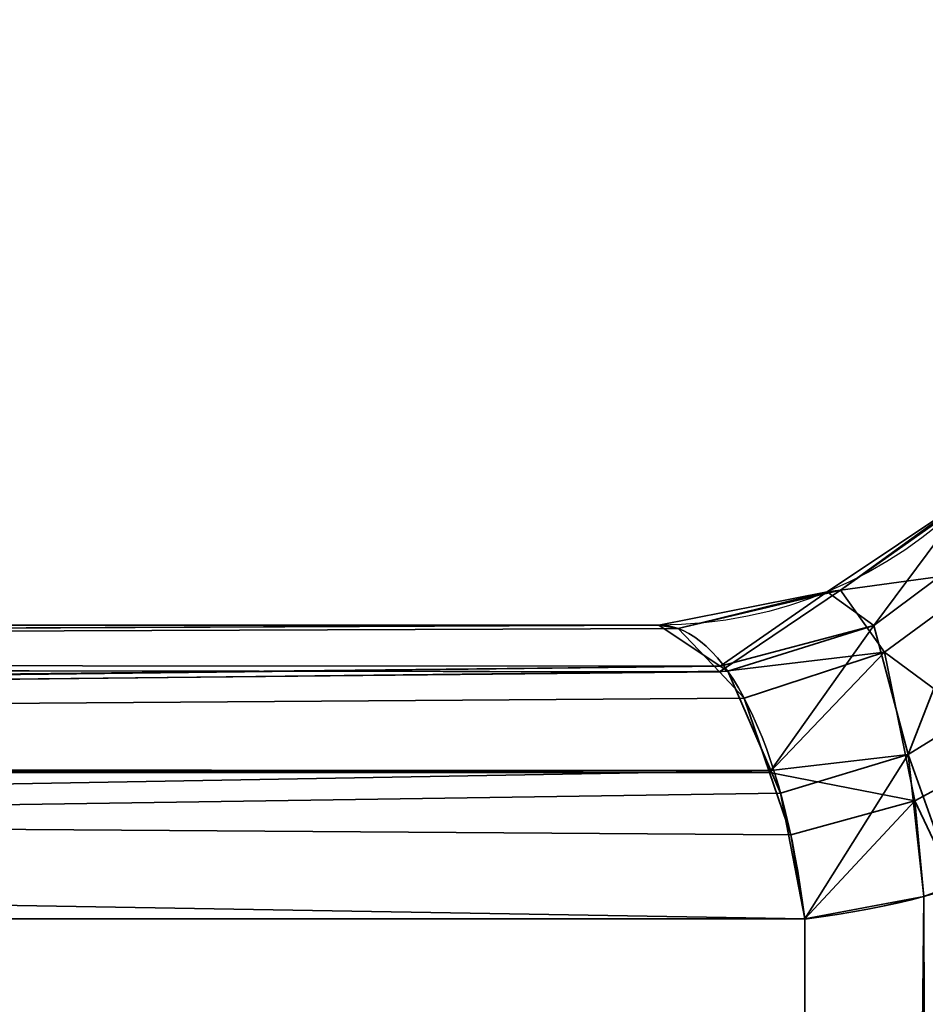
# Model space of a CAD drawing. Header units: millimetres. Extents: x -493 to 6693, y -115 to 135.
# Tile 388 of 656: x 1133.08 to 1134.52, y 1.04 to 2.6. Entities that reach past the tile are written whole.
import ezdxf

# ---------------------------------------------------------------- set-up
doc = ezdxf.new("R2010")
doc.units = ezdxf.units.MM
doc.layers.add('151', color=7, linetype='Continuous', true_color=0xffffff)

# ---------------------------------------------------------------- blocks, each defined once
blk = doc.blocks.new('UG_SURFACE_002')
at = {"layer": '151', "color": 252, "linetype": 'Continuous', "lineweight": 35}
for points in [[(2042.5, -15, 2200.2499), (2042.5, 125, 2200.2499), (957.5, 125, 2200.2499), (957.5, -15, 2200.2499)], [(1107.5, -15, 2050.2501), (1107.5, 125, 2050.2501), (1892.5, 125, 2050.2501), (1892.5, -15, 2050.2501)]]:
    blk.add_3dface(points, dxfattribs=at)
blk = doc.blocks.new('UG_SURFACE_163')
at = {"layer": '151', "color": 252, "linetype": 'Continuous', "lineweight": 35}
for points in [[(1134.6408, 1.7311, 1163.2175), (1134.6058, 1.8494, 1162.7572), (1134.3892, 1.6969, 1162.7392)], [(1134.3892, 1.6969, 1162.7392), (1134.6058, 1.8494, 1162.7572), (1134.5949, 1.846, 1162.6267)], [(1134.4422, 1.6407, 1005.4644), (1134.3678, 1.6943, 1005.8733), (1134.5949, 1.846, 1005.8733)], [(1134.5949, 1.846, 1162.6267), (1134.5949, 1.846, 1005.8733), (1134.3678, 1.6943, 1005.8733), (1134.3678, 1.6943, 1162.6267)], [(1134.5949, 1.846, 1162.6267), (1134.3678, 1.6943, 1162.6267), (1134.3892, 1.6969, 1162.7392)], [(1134.5949, 1.846, 1005.8733), (1134.6323, 1.7822, 1005.3984), (1134.4422, 1.6407, 1005.4644)], [(1134.497, 1.4352, 1005.1388), (1134.4422, 1.6407, 1005.4644), (1134.6323, 1.7822, 1005.3984)], [(1134.6323, 1.7822, 1005.3984), (1134.6593, 1.5352, 1005.0195), (1134.497, 1.4352, 1005.1388)], [(1134.3892, 1.6969, 1162.7392), (1134.4594, 1.5982, 1163.1353), (1134.6408, 1.7311, 1163.2175)], [(1134.6643, 1.4464, 1163.555), (1134.6408, 1.7311, 1163.2175), (1134.4594, 1.5982, 1163.1353)], [(1134.1977, 1.5757, 1005.5399), (1134.1, 1.641, 1005.8733), (1134.3678, 1.6943, 1005.8733)], [(1134.3678, 1.6943, 1162.6267), (1134.3678, 1.6943, 1005.8733), (1134.1, 1.641, 1005.8733), (1134.1, 1.641, 1162.6267)], [(1134.3678, 1.6943, 1162.6267), (1134.1, 1.641, 1162.6267), (1134.1308, 1.6355, 1162.7319)], [(1134.3892, 1.6969, 1162.7392), (1134.1308, 1.6355, 1162.7319), (1134.1963, 1.5667, 1162.955)], [(1134.1308, 1.6355, 1162.7319), (1134.3892, 1.6969, 1162.7392), (1134.3678, 1.6943, 1162.6267)], [(1134.4594, 1.5982, 1163.1353), (1134.3892, 1.6969, 1162.7392), (1134.1963, 1.5667, 1162.955)], [(1134.3678, 1.6943, 1005.8733), (1134.4422, 1.6407, 1005.4644), (1134.1977, 1.5757, 1005.5399)], [(1121.0015, 1.5828, 1010.4994), (1121.0066, 1.5858, 1010.5129), (1134.1, 1.641, 1005.8733)], [(1134.1, 1.641, 1005.8733), (1134.1977, 1.5757, 1005.5399), (1121.0015, 1.5828, 1010.4994)], [(1121.0066, 1.5858, 1157.9871), (1134.1308, 1.6355, 1162.7319), (1134.1, 1.641, 1162.6267)], [(1134.1, 1.641, 1162.6267), (1121.0999, 1.641, 1157.7389), (1121.0066, 1.5858, 1157.9871)], [(1121.0066, 1.5858, 1010.5129), (1121.0999, 1.641, 1010.761), (1134.1, 1.641, 1005.8733)], [(1121.0066, 1.5858, 1157.9871), (1134.1963, 1.5667, 1162.955), (1134.1308, 1.6355, 1162.7319)], [(1134.1, 1.641, 1162.6267), (1134.1, 1.641, 1005.8733), (1121.0999, 1.641, 1010.761), (1121.0999, 1.641, 1157.7389)], [(1134.4422, 1.6407, 1005.4644), (1134.2099, 1.5676, 1005.4985), (1134.1977, 1.5757, 1005.5399)], [(1134.2781, 1.4097, 1005.266), (1134.2099, 1.5676, 1005.4985), (1134.4422, 1.6407, 1005.4644)], [(1134.4422, 1.6407, 1005.4644), (1134.497, 1.4352, 1005.1388), (1134.2781, 1.4097, 1005.266)], [(1121.0066, 1.5858, 1157.9871), (1121.0015, 1.5828, 1158.0006), (1134.1963, 1.5667, 1162.955)], [(1134.1963, 1.5667, 1162.955), (1134.2359, 1.525, 1163.09), (1134.4594, 1.5982, 1163.1353)], [(1134.4594, 1.5982, 1163.1353), (1134.2359, 1.525, 1163.09), (1134.2763, 1.4063, 1163.2279)], [(1134.5074, 1.3613, 1163.4253), (1134.4594, 1.5982, 1163.1353), (1134.2763, 1.4063, 1163.2279)], [(1134.4594, 1.5982, 1163.1353), (1134.5074, 1.3613, 1163.4253), (1134.6643, 1.4464, 1163.555)], [(1120.9195, 1.4178, 1010.2812), (1120.9258, 1.4303, 1010.2979), (1134.1977, 1.5757, 1005.5399)], [(1134.1977, 1.5757, 1005.5399), (1134.2099, 1.5676, 1005.4985), (1120.9195, 1.4178, 1010.2812)], [(1134.2099, 1.5676, 1005.4985), (1134.2781, 1.4097, 1005.266), (1120.9195, 1.4178, 1010.2812)], [(1134.1963, 1.5667, 1162.955), (1121.0015, 1.5828, 1158.0006), (1120.9258, 1.4303, 1158.2022)], [(1120.9258, 1.4303, 1010.2979), (1121.0015, 1.5828, 1010.4994), (1134.1977, 1.5757, 1005.5399)], [(1120.9258, 1.4303, 1158.2022), (1134.2359, 1.525, 1163.09), (1134.1963, 1.5667, 1162.955)], [(1120.9258, 1.4303, 1158.2022), (1134.2763, 1.4063, 1163.2279), (1134.2359, 1.525, 1163.09)], [(1134.497, 1.4352, 1005.1388), (1134.6593, 1.5352, 1005.0195), (1134.5714, 1.2272, 1004.9374)], [(1134.5714, 1.2272, 1163.5625), (1134.6643, 1.4464, 1163.555), (1134.5074, 1.3613, 1163.4253)], [(1120.9258, 1.4303, 1158.2022), (1120.9195, 1.4178, 1158.2187), (1134.2763, 1.4063, 1163.2279)], [(1134.497, 1.4352, 1005.1388), (1134.2937, 1.3734, 1005.2123), (1134.2781, 1.4097, 1005.266)], [(1134.3324, 1.1734, 1005.0805), (1134.2937, 1.3734, 1005.2123), (1134.497, 1.4352, 1005.1388)], [(1134.497, 1.4352, 1005.1388), (1134.5217, 1.2091, 1004.9855), (1134.3324, 1.1734, 1005.0805)], [(1134.5714, 1.2272, 1004.9374), (1134.5217, 1.2091, 1004.9855), (1134.497, 1.4352, 1005.1388)], [(1134.2763, 1.4063, 1163.2279), (1120.9195, 1.4178, 1158.2187), (1120.9159, 1.4005, 1158.2285)], [(1120.9159, 1.4005, 1010.2714), (1120.9195, 1.4178, 1010.2812), (1134.2781, 1.4097, 1005.266)], [(1120.8675, 1.1734, 1010.1429), (1120.9159, 1.4005, 1010.2714), (1134.2781, 1.4097, 1005.266)], [(1134.2781, 1.4097, 1005.266), (1134.2937, 1.3734, 1005.2123), (1120.8675, 1.1734, 1010.1429)], [(1120.9159, 1.4005, 1158.2285), (1120.8675, 1.1734, 1158.357), (1134.3324, 1.1734, 1163.4195)], [(1120.9159, 1.4005, 1158.2285), (1134.3099, 1.3073, 1163.343), (1134.2763, 1.4063, 1163.2279)], [(1120.9159, 1.4005, 1158.2285), (1134.3324, 1.1734, 1163.4195), (1134.3099, 1.3073, 1163.343)], [(1134.2763, 1.4063, 1163.2279), (1134.3099, 1.3073, 1163.343), (1134.5074, 1.3613, 1163.4253)], [(1134.2937, 1.3734, 1005.2123), (1134.3324, 1.1734, 1005.0805), (1120.8675, 1.1734, 1010.1429)], [(1134.5074, 1.3613, 1163.4253), (1134.3099, 1.3073, 1163.343), (1134.3324, 1.1734, 1163.4195)], [(1134.3324, 1.1734, 1163.4195), (1134.5217, 1.2091, 1163.5146), (1134.5074, 1.3613, 1163.4253)], [(1134.5074, 1.3613, 1163.4253), (1134.5217, 1.2091, 1163.5146), (1134.5714, 1.2272, 1163.5625)], [(1134.5766, -18.2004, 1170.8617), (1134.5714, 1.2272, 1163.5625), (1134.5217, 1.2091, 1163.5146)], [(1134.5217, 1.2091, 1004.9855), (1134.5714, 1.2272, 1004.9374), (1134.5766, -18.2004, 997.6383)], [(1134.3324, -18.2525, 1170.7232), (1134.5766, -18.2004, 1170.8617), (1134.5217, 1.2091, 1163.5146)], [(1134.5217, 1.2091, 1163.5146), (1134.3324, 1.1734, 1163.4195), (1134.3324, -18.2525, 1170.7232)], [(1134.3324, -18.2525, 997.7769), (1134.3324, 1.1734, 1005.0805), (1134.5217, 1.2091, 1004.9855)], [(1134.5217, 1.2091, 1004.9855), (1134.5766, -18.2004, 997.6383), (1134.3324, -18.2525, 997.7769)], [(1130.2525, -22.3324, 1170.7232), (1134.3324, -18.2525, 1170.7232), (1134.3324, 1.1734, 1163.4195), (1120.8675, 1.1734, 1158.357)], [(1120.8675, 1.1734, 1010.1429), (1134.3324, 1.1734, 1005.0805), (1134.3324, -18.2525, 997.7769), (1130.2525, -22.3324, 997.7769)]]:
    blk.add_3dface(points, dxfattribs=at)
blk = doc.blocks.new('UG_SURFACE_168')
at = {"layer": '151', "color": 252, "linetype": 'Continuous', "lineweight": 35}
for points in [[(1134.6408, 1.7311, 1163.2175), (1134.6058, 1.8494, 1162.7572), (1134.3892, 1.6969, 1162.7392)], [(1134.3892, 1.6969, 1162.7392), (1134.6058, 1.8494, 1162.7572), (1134.5949, 1.846, 1162.6267)], [(1134.4422, 1.6407, 1005.4644), (1134.3678, 1.6943, 1005.8733), (1134.5949, 1.846, 1005.8733)], [(1134.5949, 1.846, 1162.6267), (1134.5949, 1.846, 1005.8733), (1134.3678, 1.6943, 1005.8733), (1134.3678, 1.6943, 1162.6267)], [(1134.5949, 1.846, 1162.6267), (1134.3678, 1.6943, 1162.6267), (1134.3892, 1.6969, 1162.7392)], [(1134.5949, 1.846, 1005.8733), (1134.6323, 1.7822, 1005.3984), (1134.4422, 1.6407, 1005.4644)], [(1134.497, 1.4352, 1005.1388), (1134.4422, 1.6407, 1005.4644), (1134.6323, 1.7822, 1005.3984)], [(1134.6323, 1.7822, 1005.3984), (1134.6593, 1.5352, 1005.0195), (1134.497, 1.4352, 1005.1388)], [(1134.3892, 1.6969, 1162.7392), (1134.4594, 1.5982, 1163.1353), (1134.6408, 1.7311, 1163.2175)], [(1134.6643, 1.4464, 1163.555), (1134.6408, 1.7311, 1163.2175), (1134.4594, 1.5982, 1163.1353)], [(1134.1977, 1.5757, 1005.5399), (1134.1, 1.641, 1005.8733), (1134.3678, 1.6943, 1005.8733)], [(1134.3678, 1.6943, 1162.6267), (1134.3678, 1.6943, 1005.8733), (1134.1, 1.641, 1005.8733), (1134.1, 1.641, 1162.6267)], [(1134.3678, 1.6943, 1162.6267), (1134.1, 1.641, 1162.6267), (1134.1308, 1.6355, 1162.7319)], [(1134.3892, 1.6969, 1162.7392), (1134.1308, 1.6355, 1162.7319), (1134.1963, 1.5667, 1162.955)], [(1134.1308, 1.6355, 1162.7319), (1134.3892, 1.6969, 1162.7392), (1134.3678, 1.6943, 1162.6267)], [(1134.4594, 1.5982, 1163.1353), (1134.3892, 1.6969, 1162.7392), (1134.1963, 1.5667, 1162.955)], [(1134.3678, 1.6943, 1005.8733), (1134.4422, 1.6407, 1005.4644), (1134.1977, 1.5757, 1005.5399)], [(1121.0015, 1.5828, 1010.4994), (1121.0066, 1.5858, 1010.5129), (1134.1, 1.641, 1005.8733)], [(1134.1, 1.641, 1005.8733), (1134.1977, 1.5757, 1005.5399), (1121.0015, 1.5828, 1010.4994)], [(1121.0066, 1.5858, 1157.9871), (1134.1308, 1.6355, 1162.7319), (1134.1, 1.641, 1162.6267)], [(1134.1, 1.641, 1162.6267), (1121.0999, 1.641, 1157.7389), (1121.0066, 1.5858, 1157.9871)], [(1121.0066, 1.5858, 1010.5129), (1121.0999, 1.641, 1010.761), (1134.1, 1.641, 1005.8733)], [(1121.0066, 1.5858, 1157.9871), (1134.1963, 1.5667, 1162.955), (1134.1308, 1.6355, 1162.7319)], [(1134.1, 1.641, 1162.6267), (1134.1, 1.641, 1005.8733), (1121.0999, 1.641, 1010.761), (1121.0999, 1.641, 1157.7389)], [(1134.4422, 1.6407, 1005.4644), (1134.2099, 1.5676, 1005.4985), (1134.1977, 1.5757, 1005.5399)], [(1134.2781, 1.4097, 1005.266), (1134.2099, 1.5676, 1005.4985), (1134.4422, 1.6407, 1005.4644)], [(1134.4422, 1.6407, 1005.4644), (1134.497, 1.4352, 1005.1388), (1134.2781, 1.4097, 1005.266)], [(1121.0066, 1.5858, 1157.9871), (1121.0015, 1.5828, 1158.0006), (1134.1963, 1.5667, 1162.955)], [(1134.1963, 1.5667, 1162.955), (1134.2359, 1.525, 1163.09), (1134.4594, 1.5982, 1163.1353)], [(1134.4594, 1.5982, 1163.1353), (1134.2359, 1.525, 1163.09), (1134.2763, 1.4063, 1163.2279)], [(1134.5074, 1.3613, 1163.4253), (1134.4594, 1.5982, 1163.1353), (1134.2763, 1.4063, 1163.2279)], [(1134.4594, 1.5982, 1163.1353), (1134.5074, 1.3613, 1163.4253), (1134.6643, 1.4464, 1163.555)], [(1120.9195, 1.4178, 1010.2812), (1120.9258, 1.4303, 1010.2979), (1134.1977, 1.5757, 1005.5399)], [(1134.1977, 1.5757, 1005.5399), (1134.2099, 1.5676, 1005.4985), (1120.9195, 1.4178, 1010.2812)], [(1134.2099, 1.5676, 1005.4985), (1134.2781, 1.4097, 1005.266), (1120.9195, 1.4178, 1010.2812)], [(1134.1963, 1.5667, 1162.955), (1121.0015, 1.5828, 1158.0006), (1120.9258, 1.4303, 1158.2022)], [(1120.9258, 1.4303, 1010.2979), (1121.0015, 1.5828, 1010.4994), (1134.1977, 1.5757, 1005.5399)], [(1120.9258, 1.4303, 1158.2022), (1134.2359, 1.525, 1163.09), (1134.1963, 1.5667, 1162.955)], [(1120.9258, 1.4303, 1158.2022), (1134.2763, 1.4063, 1163.2279), (1134.2359, 1.525, 1163.09)], [(1134.497, 1.4352, 1005.1388), (1134.6593, 1.5352, 1005.0195), (1134.5714, 1.2272, 1004.9374)], [(1134.5714, 1.2272, 1163.5625), (1134.6643, 1.4464, 1163.555), (1134.5074, 1.3613, 1163.4253)], [(1120.9258, 1.4303, 1158.2022), (1120.9195, 1.4178, 1158.2187), (1134.2763, 1.4063, 1163.2279)], [(1134.497, 1.4352, 1005.1388), (1134.2937, 1.3734, 1005.2123), (1134.2781, 1.4097, 1005.266)], [(1134.3324, 1.1734, 1005.0805), (1134.2937, 1.3734, 1005.2123), (1134.497, 1.4352, 1005.1388)], [(1134.497, 1.4352, 1005.1388), (1134.5217, 1.2091, 1004.9855), (1134.3324, 1.1734, 1005.0805)], [(1134.5714, 1.2272, 1004.9374), (1134.5217, 1.2091, 1004.9855), (1134.497, 1.4352, 1005.1388)], [(1134.2763, 1.4063, 1163.2279), (1120.9195, 1.4178, 1158.2187), (1120.9159, 1.4005, 1158.2285)], [(1120.9159, 1.4005, 1010.2714), (1120.9195, 1.4178, 1010.2812), (1134.2781, 1.4097, 1005.266)], [(1120.8675, 1.1734, 1010.1429), (1120.9159, 1.4005, 1010.2714), (1134.2781, 1.4097, 1005.266)], [(1134.2781, 1.4097, 1005.266), (1134.2937, 1.3734, 1005.2123), (1120.8675, 1.1734, 1010.1429)], [(1120.9159, 1.4005, 1158.2285), (1120.8675, 1.1734, 1158.357), (1134.3324, 1.1734, 1163.4195)], [(1120.9159, 1.4005, 1158.2285), (1134.3099, 1.3073, 1163.343), (1134.2763, 1.4063, 1163.2279)], [(1120.9159, 1.4005, 1158.2285), (1134.3324, 1.1734, 1163.4195), (1134.3099, 1.3073, 1163.343)], [(1134.2763, 1.4063, 1163.2279), (1134.3099, 1.3073, 1163.343), (1134.5074, 1.3613, 1163.4253)], [(1134.2937, 1.3734, 1005.2123), (1134.3324, 1.1734, 1005.0805), (1120.8675, 1.1734, 1010.1429)], [(1134.5074, 1.3613, 1163.4253), (1134.3099, 1.3073, 1163.343), (1134.3324, 1.1734, 1163.4195)], [(1134.3324, 1.1734, 1163.4195), (1134.5217, 1.2091, 1163.5146), (1134.5074, 1.3613, 1163.4253)], [(1134.5074, 1.3613, 1163.4253), (1134.5217, 1.2091, 1163.5146), (1134.5714, 1.2272, 1163.5625)], [(1134.5766, -18.2004, 1170.8617), (1134.5714, 1.2272, 1163.5625), (1134.5217, 1.2091, 1163.5146)], [(1134.5217, 1.2091, 1004.9855), (1134.5714, 1.2272, 1004.9374), (1134.5766, -18.2004, 997.6383)], [(1134.3324, -18.2525, 1170.7232), (1134.5766, -18.2004, 1170.8617), (1134.5217, 1.2091, 1163.5146)], [(1134.5217, 1.2091, 1163.5146), (1134.3324, 1.1734, 1163.4195), (1134.3324, -18.2525, 1170.7232)], [(1134.3324, -18.2525, 997.7769), (1134.3324, 1.1734, 1005.0805), (1134.5217, 1.2091, 1004.9855)], [(1134.5217, 1.2091, 1004.9855), (1134.5766, -18.2004, 997.6383), (1134.3324, -18.2525, 997.7769)], [(1130.2525, -22.3324, 1170.7232), (1134.3324, -18.2525, 1170.7232), (1134.3324, 1.1734, 1163.4195), (1120.8675, 1.1734, 1158.357)], [(1120.8675, 1.1734, 1010.1429), (1134.3324, 1.1734, 1005.0805), (1134.3324, -18.2525, 997.7769), (1130.2525, -22.3324, 997.7769)]]:
    blk.add_3dface(points, dxfattribs=at)
blk = doc.blocks.new('UG_SURFACE_174')
at = {"layer": '151', "color": 252, "linetype": 'Continuous', "lineweight": 35}
for points in [[(1134.6408, 1.7311, 1163.2175), (1134.6058, 1.8494, 1162.7572), (1134.3892, 1.6969, 1162.7392)], [(1134.3892, 1.6969, 1162.7392), (1134.6058, 1.8494, 1162.7572), (1134.5949, 1.846, 1162.6267)], [(1134.4422, 1.6407, 1005.4644), (1134.3678, 1.6943, 1005.8733), (1134.5949, 1.846, 1005.8733)], [(1134.5949, 1.846, 1162.6267), (1134.5949, 1.846, 1005.8733), (1134.3678, 1.6943, 1005.8733), (1134.3678, 1.6943, 1162.6267)], [(1134.5949, 1.846, 1162.6267), (1134.3678, 1.6943, 1162.6267), (1134.3892, 1.6969, 1162.7392)], [(1134.5949, 1.846, 1005.8733), (1134.6323, 1.7822, 1005.3984), (1134.4422, 1.6407, 1005.4644)], [(1134.497, 1.4352, 1005.1388), (1134.4422, 1.6407, 1005.4644), (1134.6323, 1.7822, 1005.3984)], [(1134.6323, 1.7822, 1005.3984), (1134.6593, 1.5352, 1005.0195), (1134.497, 1.4352, 1005.1388)], [(1134.3892, 1.6969, 1162.7392), (1134.4594, 1.5982, 1163.1353), (1134.6408, 1.7311, 1163.2175)], [(1134.6643, 1.4464, 1163.555), (1134.6408, 1.7311, 1163.2175), (1134.4594, 1.5982, 1163.1353)], [(1134.1977, 1.5757, 1005.5399), (1134.1, 1.641, 1005.8733), (1134.3678, 1.6943, 1005.8733)], [(1134.3678, 1.6943, 1162.6267), (1134.3678, 1.6943, 1005.8733), (1134.1, 1.641, 1005.8733), (1134.1, 1.641, 1162.6267)], [(1134.3678, 1.6943, 1162.6267), (1134.1, 1.641, 1162.6267), (1134.1308, 1.6355, 1162.7319)], [(1134.3892, 1.6969, 1162.7392), (1134.1308, 1.6355, 1162.7319), (1134.1963, 1.5667, 1162.955)], [(1134.1308, 1.6355, 1162.7319), (1134.3892, 1.6969, 1162.7392), (1134.3678, 1.6943, 1162.6267)], [(1134.4594, 1.5982, 1163.1353), (1134.3892, 1.6969, 1162.7392), (1134.1963, 1.5667, 1162.955)], [(1134.3678, 1.6943, 1005.8733), (1134.4422, 1.6407, 1005.4644), (1134.1977, 1.5757, 1005.5399)], [(1121.0015, 1.5828, 1010.4994), (1121.0066, 1.5858, 1010.5129), (1134.1, 1.641, 1005.8733)], [(1134.1, 1.641, 1005.8733), (1134.1977, 1.5757, 1005.5399), (1121.0015, 1.5828, 1010.4994)], [(1121.0066, 1.5858, 1157.9871), (1134.1308, 1.6355, 1162.7319), (1134.1, 1.641, 1162.6267)], [(1134.1, 1.641, 1162.6267), (1121.0999, 1.641, 1157.7389), (1121.0066, 1.5858, 1157.9871)], [(1121.0066, 1.5858, 1010.5129), (1121.0999, 1.641, 1010.761), (1134.1, 1.641, 1005.8733)], [(1121.0066, 1.5858, 1157.9871), (1134.1963, 1.5667, 1162.955), (1134.1308, 1.6355, 1162.7319)], [(1134.1, 1.641, 1162.6267), (1134.1, 1.641, 1005.8733), (1121.0999, 1.641, 1010.761), (1121.0999, 1.641, 1157.7389)], [(1134.4422, 1.6407, 1005.4644), (1134.2099, 1.5676, 1005.4985), (1134.1977, 1.5757, 1005.5399)], [(1134.2781, 1.4097, 1005.266), (1134.2099, 1.5676, 1005.4985), (1134.4422, 1.6407, 1005.4644)], [(1134.4422, 1.6407, 1005.4644), (1134.497, 1.4352, 1005.1388), (1134.2781, 1.4097, 1005.266)], [(1121.0066, 1.5858, 1157.9871), (1121.0015, 1.5828, 1158.0006), (1134.1963, 1.5667, 1162.955)], [(1134.1963, 1.5667, 1162.955), (1134.2359, 1.525, 1163.09), (1134.4594, 1.5982, 1163.1353)], [(1134.4594, 1.5982, 1163.1353), (1134.2359, 1.525, 1163.09), (1134.2763, 1.4063, 1163.2279)], [(1134.5074, 1.3613, 1163.4253), (1134.4594, 1.5982, 1163.1353), (1134.2763, 1.4063, 1163.2279)], [(1134.4594, 1.5982, 1163.1353), (1134.5074, 1.3613, 1163.4253), (1134.6643, 1.4464, 1163.555)], [(1120.9195, 1.4178, 1010.2812), (1120.9258, 1.4303, 1010.2979), (1134.1977, 1.5757, 1005.5399)], [(1134.1977, 1.5757, 1005.5399), (1134.2099, 1.5676, 1005.4985), (1120.9195, 1.4178, 1010.2812)], [(1134.2099, 1.5676, 1005.4985), (1134.2781, 1.4097, 1005.266), (1120.9195, 1.4178, 1010.2812)], [(1134.1963, 1.5667, 1162.955), (1121.0015, 1.5828, 1158.0006), (1120.9258, 1.4303, 1158.2022)], [(1120.9258, 1.4303, 1010.2979), (1121.0015, 1.5828, 1010.4994), (1134.1977, 1.5757, 1005.5399)], [(1120.9258, 1.4303, 1158.2022), (1134.2359, 1.525, 1163.09), (1134.1963, 1.5667, 1162.955)], [(1120.9258, 1.4303, 1158.2022), (1134.2763, 1.4063, 1163.2279), (1134.2359, 1.525, 1163.09)], [(1134.497, 1.4352, 1005.1388), (1134.6593, 1.5352, 1005.0195), (1134.5714, 1.2272, 1004.9374)], [(1134.5714, 1.2272, 1163.5625), (1134.6643, 1.4464, 1163.555), (1134.5074, 1.3613, 1163.4253)], [(1120.9258, 1.4303, 1158.2022), (1120.9195, 1.4178, 1158.2187), (1134.2763, 1.4063, 1163.2279)], [(1134.497, 1.4352, 1005.1388), (1134.2937, 1.3734, 1005.2123), (1134.2781, 1.4097, 1005.266)], [(1134.3324, 1.1734, 1005.0805), (1134.2937, 1.3734, 1005.2123), (1134.497, 1.4352, 1005.1388)], [(1134.497, 1.4352, 1005.1388), (1134.5217, 1.2091, 1004.9855), (1134.3324, 1.1734, 1005.0805)], [(1134.5714, 1.2272, 1004.9374), (1134.5217, 1.2091, 1004.9855), (1134.497, 1.4352, 1005.1388)], [(1134.2763, 1.4063, 1163.2279), (1120.9195, 1.4178, 1158.2187), (1120.9159, 1.4005, 1158.2285)], [(1120.9159, 1.4005, 1010.2714), (1120.9195, 1.4178, 1010.2812), (1134.2781, 1.4097, 1005.266)], [(1120.8675, 1.1734, 1010.1429), (1120.9159, 1.4005, 1010.2714), (1134.2781, 1.4097, 1005.266)], [(1134.2781, 1.4097, 1005.266), (1134.2937, 1.3734, 1005.2123), (1120.8675, 1.1734, 1010.1429)], [(1120.9159, 1.4005, 1158.2285), (1120.8675, 1.1734, 1158.357), (1134.3324, 1.1734, 1163.4195)], [(1120.9159, 1.4005, 1158.2285), (1134.3099, 1.3073, 1163.343), (1134.2763, 1.4063, 1163.2279)], [(1120.9159, 1.4005, 1158.2285), (1134.3324, 1.1734, 1163.4195), (1134.3099, 1.3073, 1163.343)], [(1134.2763, 1.4063, 1163.2279), (1134.3099, 1.3073, 1163.343), (1134.5074, 1.3613, 1163.4253)], [(1134.2937, 1.3734, 1005.2123), (1134.3324, 1.1734, 1005.0805), (1120.8675, 1.1734, 1010.1429)], [(1134.5074, 1.3613, 1163.4253), (1134.3099, 1.3073, 1163.343), (1134.3324, 1.1734, 1163.4195)], [(1134.3324, 1.1734, 1163.4195), (1134.5217, 1.2091, 1163.5146), (1134.5074, 1.3613, 1163.4253)], [(1134.5074, 1.3613, 1163.4253), (1134.5217, 1.2091, 1163.5146), (1134.5714, 1.2272, 1163.5625)], [(1134.5766, -18.2004, 1170.8617), (1134.5714, 1.2272, 1163.5625), (1134.5217, 1.2091, 1163.5146)], [(1134.5217, 1.2091, 1004.9855), (1134.5714, 1.2272, 1004.9374), (1134.5766, -18.2004, 997.6383)], [(1134.3324, -18.2525, 1170.7232), (1134.5766, -18.2004, 1170.8617), (1134.5217, 1.2091, 1163.5146)], [(1134.5217, 1.2091, 1163.5146), (1134.3324, 1.1734, 1163.4195), (1134.3324, -18.2525, 1170.7232)], [(1134.3324, -18.2525, 997.7769), (1134.3324, 1.1734, 1005.0805), (1134.5217, 1.2091, 1004.9855)], [(1134.5217, 1.2091, 1004.9855), (1134.5766, -18.2004, 997.6383), (1134.3324, -18.2525, 997.7769)], [(1130.2525, -22.3324, 1170.7232), (1134.3324, -18.2525, 1170.7232), (1134.3324, 1.1734, 1163.4195), (1120.8675, 1.1734, 1158.357)], [(1120.8675, 1.1734, 1010.1429), (1134.3324, 1.1734, 1005.0805), (1134.3324, -18.2525, 997.7769), (1130.2525, -22.3324, 997.7769)]]:
    blk.add_3dface(points, dxfattribs=at)

msp = doc.modelspace()

# ---------------------------------------------------------------- linework, layer by layer
at = {"layer": '151', "color": 253, "linetype": 'Continuous', "lineweight": -3}
for p, q in [((1121.0999, 1.641, 1157.739), (1134.1, 1.641, 1162.6267)), ((1121.0999, 1.641, 1010.761), (1134.1, 1.641, 1005.8733)), ((1121.0999, 1.641, 1157.739), (1134.1, 1.641, 1162.6267)), ((1121.0999, 1.641, 1010.761), (1134.1, 1.641, 1005.8733)), ((1121.0999, 1.641, 1010.761), (1134.1, 1.641, 1005.8733)), ((1121.0999, 1.641, 1157.739), (1134.1, 1.641, 1162.6267)), ((1134.1, 1.641, 1162.6267), (1134.1, 1.641, 1005.8733)), ((1134.1, 1.641, 1162.6267), (1134.1, 1.641, 1005.8733)), ((1134.1, 1.641, 1162.6267), (1134.1, 1.641, 1005.8733)), ((1120.8675, 1.1734, 1158.357), (1134.3324, 1.1734, 1163.4195)), ((1120.8675, 1.1734, 1010.143), (1134.3324, 1.1734, 1005.0805)), ((1120.8675, 1.1734, 1158.357), (1134.3324, 1.1734, 1163.4195)), ((1120.8675, 1.1734, 1010.143), (1134.3324, 1.1734, 1005.0805)), ((1120.8675, 1.1734, 1010.143), (1134.3324, 1.1734, 1005.0805)), ((1120.8675, 1.1734, 1158.357), (1134.3324, 1.1734, 1163.4195)), ((1134.3324, 1.1734, 1005.0805), (1134.3324, -18.2525, 997.7769)), ((1134.3324, -18.2525, 1170.7231), (1134.3324, 1.1734, 1163.4195)), ((1134.3324, -18.2525, 1170.7231), (1134.3324, 1.1734, 1163.4195)), ((1134.3324, 1.1734, 1005.0805), (1134.3324, -18.2525, 997.7769)), ((1134.3324, 1.1734, 1005.0805), (1134.3324, -18.2525, 997.7769)), ((1134.3324, -18.2525, 1170.7231), (1134.3324, 1.1734, 1163.4195))]:
    msp.add_line(p, q, dxfattribs=at)
at = {"layer": '151', "color": 253, "linetype": 'Continuous', "lineweight": -3, "extrusion": (0, 0, -1)}
for centre in [(-1134.1, 2.341, -1162.6267), (-1134.1, 2.341, -1005.8733), (-1134.1, 2.341, -1162.6267), (-1134.1, 2.341, -1005.8733), (-1134.1, 2.341, -1005.8733), (-1134.1, 2.341, -1162.6267)]:
    msp.add_arc(centre, 0.7, 180, 270, dxfattribs=at)
at = {"layer": '151', "color": 253, "linetype": 'Continuous', "lineweight": -3, "extrusion": (-1.39179e-14, 0.936029, 0.351924)}
msp.add_arc((-1134.1, 939.7109, 354.81), 0.7, 109.3882, 180, dxfattribs=at)
msp.add_arc((-1134.1, 939.7109, 354.81), 0.7, 109.3882, 180, dxfattribs=at)
msp.add_arc((-1134.1, 939.7109, 354.81), 0.7, 109.3882, 180, dxfattribs=at)
at = {"layer": '151', "color": 253, "linetype": 'Continuous', "lineweight": -3, "extrusion": (0, 0.936029, -0.351924)}
msp.add_arc((-1134.1, 1090.0673, -408.3366), 0.7, 180, 250.6118, dxfattribs=at)
msp.add_arc((-1134.1, 1090.0673, -408.3366), 0.7, 180, 250.6118, dxfattribs=at)
msp.add_arc((-1134.1, 1090.0673, -408.3366), 0.7, 180, 250.6118, dxfattribs=at)
at = {"layer": '151', "color": 253, "linetype": 'Continuous', "lineweight": -3, "extrusion": (-0.959627, 9.55028e-16, 0.281275)}
msp.add_ellipse((1134.1, 0.941, 1162.6267), major_axis=(0.2463, 0, 0.8405), ratio=0.799251, start_param=0.338388, end_param=1.570796, dxfattribs=at)
msp.add_ellipse((1134.1, 0.941, 1162.6267), major_axis=(0.2463, 0, 0.8405), ratio=0.799251, start_param=0.338388, end_param=1.570796, dxfattribs=at)
msp.add_ellipse((1134.1, 0.941, 1162.6267), major_axis=(0.2463, 0, 0.8405), ratio=0.799251, start_param=0.338388, end_param=1.570796, dxfattribs=at)
at = {"layer": '151', "color": 253, "linetype": 'Continuous', "lineweight": -3, "extrusion": (-0.959627, 1.10913e-15, -0.281275)}
msp.add_ellipse((1134.1, 0.941, 1005.8733), major_axis=(0.2463, 0, -0.8405), ratio=0.799251, start_param=4.712389, end_param=5.944798, dxfattribs=at)
msp.add_ellipse((1134.1, 0.941, 1005.8733), major_axis=(0.2463, 0, -0.8405), ratio=0.799251, start_param=4.712389, end_param=5.944798, dxfattribs=at)
msp.add_ellipse((1134.1, 0.941, 1005.8733), major_axis=(0.2463, 0, -0.8405), ratio=0.799251, start_param=4.712389, end_param=5.944798, dxfattribs=at)

# ---------------------------------------------------------------- block references
at = {"layer": '151', "color": 253, "linetype": 'Continuous', "lineweight": -3}
for name in ['UG_SURFACE_002', 'UG_SURFACE_163', 'UG_SURFACE_168', 'UG_SURFACE_174']:
    msp.add_blockref(name, (0, 0), dxfattribs=at)

doc.saveas('drawing.dxf')
